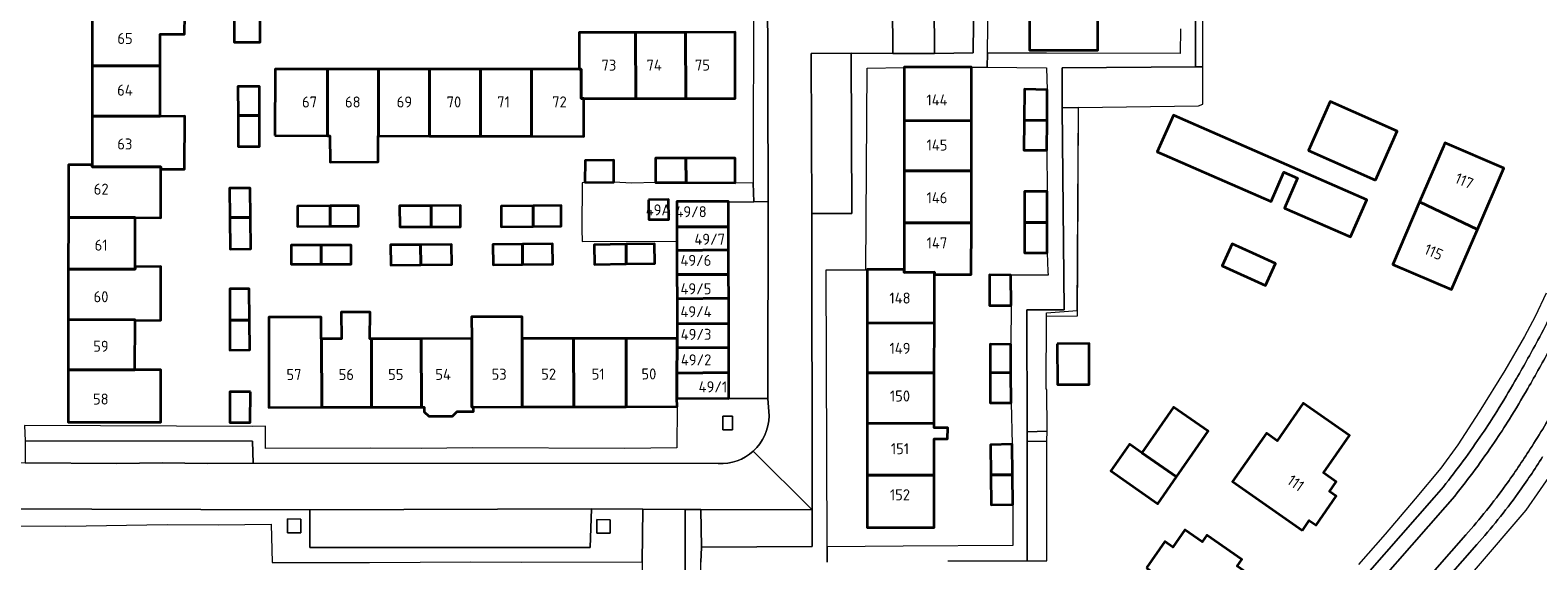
# Model space of a CAD drawing. Extents: x 150256 to 156914, y 461459 to 469481.
# Tile 450 of 656: x 154292 to 154476, y 466771 to 466836. Entities that reach past the tile are written whole.
import ezdxf
from ezdxf.enums import TextEntityAlignment as Align

# ---------------------------------------------------------------- set-up
doc = ezdxf.new("R2010")
doc.units = 0
doc.header["$LTSCALE"] = 0.75
for name, color, linetype, lineweight in [('B-RO-GR-BEPLANTING_CULTUUR_BODEMBEDEKKER-GV', 251, 'CONTINUOUS', 18), ('B-RO-GR-BEPLANTING_CULTUUR_HEESTERS-GV', 251, 'CONTINUOUS', 18), ('B-RO-GR-GROENVOORZIENING-GV', 251, 'CONTINUOUS', 18), ('B-RO-IE-TERREINAFSCHEIDING_KUNSTMATIG_HEKWERK-G', 251, 'IE-TERREINAFSCHEIDING-KUNSTMATIG', 18), ('B-RO-OG-BEBOUWING-GV', 6, 'CONTINUOUS', 35), ('B-RO-OG-BEBOUWING-T18', 1, 'CONTINUOUS', 18), ('B-RO-VH-VERHARDING_ASFALT-GV', 251, 'CONTINUOUS', 18), ('B-RO-VH-VERHARDING_BETONSTRAATSTEEN-GV', 251, 'CONTINUOUS', 18), ('B-RO-VH-VERHARDING_TEGEL-GV', 251, 'CONTINUOUS', 18)]:
    doc.layers.add(name, color=color, linetype=linetype, lineweight=lineweight)
doc.styles.add('NLCS-ISO-M200-T18', font='NLCS-ISO.ttf', dxfattribs={"height": 360})
doc.linetypes.add('IE-TERREINAFSCHEIDING-KUNSTMATIG', pattern='A,4,[82,NLCS.SHX,S=0.75,R=90,X=0,Y=0],4,-2', length=10)

msp = doc.modelspace()

# ---------------------------------------------------------------- linework, layer by layer
at = {"layer": 'B-RO-GR-BEPLANTING_CULTUUR_BODEMBEDEKKER-GV'}
for points in [[(154434.197, 466831.646), (154417.921, 466831.527), (154417.934, 466826.661), (154419.934, 466826.69), (154434.567, 466826.902), (154435.113, 466827.104), (154435.115, 466831.646)], [(154419.835, 466808.062), (154419.934, 466826.69), (154417.934, 466826.661), (154418.155, 466801.962), (154413.604, 466801.975), (154413.638, 466787.06), (154416.084, 466787.129), (154416.06, 466792.243), (154415.976, 466792.254), (154416.021, 466801.194), (154419.798, 466801.21)], [(154416.043, 466771.298), (154416.072, 466785.927), (154413.637, 466785.859), (154413.656, 466771.294)]]:
    msp.add_lwpolyline(points, close=True, dxfattribs=at)
at = {"layer": 'B-RO-GR-BEPLANTING_CULTUUR_HEESTERS-GV'}
for points in [[(154434.197, 466831.646), (154435.115, 466831.646), (154435.123, 466845.34), (154434.404, 466845.347), (154434.488, 466853.359), (154434.407, 466855.245), (154434.434, 466856.926), (154434.676, 466857.289), (154435.132, 466857.292), (154439.463, 466857.319), (154440.955, 466857.209), (154440.841, 466867.005), (154440.51, 466869.458), (154440.506, 466868.343), (154440.551, 466858.002), (154434.18, 466857.925)], [(154402.257, 466845.621), (154402.314, 466833.282), (154407.049, 466833.368), (154407.221, 466848.122), (154402.245, 466848.063)]]:
    msp.add_lwpolyline(points, close=True, dxfattribs=at)
at = {"layer": 'B-RO-GR-GROENVOORZIENING-GV'}
for points in [[(154376.461, 466788.965), (154376.461, 466787.288), (154377.669, 466787.286), (154377.658, 466788.954)], [(154323.269, 466776.403), (154323.269, 466774.725), (154324.9, 466774.725), (154324.9, 466776.379)], [(154361.084, 466776.334), (154361.084, 466774.656), (154362.716, 466774.656), (154362.716, 466776.31)]]:
    msp.add_lwpolyline(points, close=True, dxfattribs=at)
at = {"layer": 'B-RO-IE-TERREINAFSCHEIDING_KUNSTMATIG_HEKWERK-G'}
for points in [[(154416.023, 466801.595), (154419.744, 466801.865), (154419.934, 466826.69), (154434.567, 466826.902), (154435.113, 466827.104), (154435.129, 466856.873)], [(154416.084, 466787.129), (154416.06, 466792.243), (154415.976, 466792.254), (154416.021, 466801.194)], [(154416.021, 466801.194), (154416.023, 466801.595)], [(154416.072, 466785.927), (154416.072, 466785.971), (154416.084, 466787.128), (154416.084, 466787.129)], [(154416.043, 466771.298), (154416.072, 466785.927)]]:
    msp.add_lwpolyline(points, dxfattribs=at)
at = {"layer": 'B-RO-OG-BEBOUWING-GV'}
for points in [[(154413.925, 466840.11), (154413.926, 466833.67), (154422.288, 466833.682), (154422.278, 466840.074)], [(154299.441, 466837.997), (154299.43, 466831.79), (154307.724, 466831.782), (154307.731, 466835.655), (154310.721, 466835.65), (154310.726, 466837.991), (154307.733, 466837.997)], [(154316.767, 466837.98), (154316.769, 466834.677), (154319.956, 466834.672), (154319.96, 466836.665), (154319.962, 466837.974)], [(154359.474, 466827.777), (154365.831, 466827.779), (154365.814, 466835.864), (154358.902, 466835.862), (154358.904, 466831.365), (154359.174, 466831.365), (154359.176, 466827.777)], [(154371.932, 466827.782), (154371.892, 466835.866), (154365.814, 466835.864), (154365.831, 466827.779)], [(154371.892, 466835.866), (154371.932, 466827.782), (154377.983, 466827.784), (154377.981, 466835.868)], [(154299.418, 466825.633), (154307.712, 466825.617), (154307.724, 466831.782), (154299.43, 466831.79)], [(154321.753, 466823.245), (154328.153, 466823.23), (154328.172, 466831.355), (154321.772, 466831.353)], [(154328.172, 466831.355), (154328.153, 466823.23), (154328.468, 466823.229), (154328.494, 466819.991), (154334.381, 466820.038), (154334.356, 466823.215), (154334.384, 466823.215), (154334.403, 466831.357)], [(154340.634, 466831.359), (154334.403, 466831.357), (154334.384, 466823.215), (154340.615, 466823.2)], [(154346.845, 466823.186), (154346.865, 466831.361), (154340.634, 466831.359), (154340.615, 466823.2)], [(154346.865, 466831.361), (154346.845, 466823.186), (154353.076, 466823.171), (154353.095, 466831.363)], [(154359.474, 466827.777), (154359.176, 466827.777), (154359.174, 466831.365), (154358.904, 466831.365), (154353.095, 466831.363), (154353.076, 466823.171), (154359.476, 466823.156)], [(154398.636, 466825.06), (154406.849, 466825.09), (154406.856, 466831.613), (154398.637, 466831.595), (154398.637, 466831.554)], [(154317.239, 466825.689), (154319.852, 466825.721), (154319.847, 466829.236), (154317.233, 466829.231)], [(154413.295, 466825.114), (154416.079, 466825.124), (154416.106, 466828.859), (154413.329, 466828.905)], [(154456.211, 466817.824), (154458.852, 466823.808), (154450.672, 466827.406), (154448.028, 466821.435)], [(154307.712, 466825.617), (154299.418, 466825.633), (154299.407, 466819.668), (154299.407, 466819.444), (154307.828, 466819.431), (154307.827, 466819.151), (154310.72, 466819.145), (154310.733, 466825.611), (154307.712, 466825.582)], [(154319.852, 466825.721), (154317.239, 466825.689), (154317.245, 466821.916), (154319.858, 466821.92)], [(154398.635, 466818.947), (154406.841, 466818.94), (154406.849, 466825.09), (154398.636, 466825.06)], [(154416.079, 466825.124), (154413.295, 466825.114), (154413.263, 466821.486), (154416.053, 466821.453)], [(154434.598, 466819.066), (154443.444, 466815.197), (154445.005, 466818.764), (154446.687, 466818.028), (154445.099, 466814.399), (154453.174, 466810.866), (154455.162, 466815.411), (154432.356, 466825.388), (154431.509, 466825.759), (154429.548, 466821.276), (154430.395, 466820.905)], [(154461.594, 466815.142), (154468.651, 466811.762), (154471.881, 466819.279), (154464.697, 466822.365), (154464.51, 466821.93)], [(154296.518, 466813.246), (154304.686, 466813.223), (154307.815, 466813.218), (154307.827, 466819.151), (154307.828, 466819.431), (154299.407, 466819.444), (154299.407, 466819.668), (154296.53, 466819.674)], [(154359.63, 466817.525), (154363.168, 466817.541), (154363.15, 466820.232), (154359.641, 466820.227)], [(154371.982, 466817.518), (154371.967, 466820.508), (154368.225, 466820.507), (154368.242, 466817.535)], [(154371.967, 466820.508), (154371.982, 466817.518), (154377.988, 466817.492), (154377.959, 466820.509)], [(154406.841, 466818.94), (154398.635, 466818.947), (154398.634, 466812.574), (154406.834, 466812.603)], [(154318.751, 466813.233), (154318.718, 466816.836), (154316.205, 466816.813), (154316.238, 466813.229)], [(154413.335, 466812.626), (154416.098, 466812.636), (154416.109, 466816.412), (154413.337, 466816.422)], [(154328.482, 466814.664), (154324.487, 466814.637), (154324.504, 466812.14), (154328.481, 466812.167)], [(154328.481, 466812.167), (154331.969, 466812.19), (154331.952, 466814.687), (154328.482, 466814.664)], [(154340.845, 466814.684), (154336.986, 466814.677), (154336.991, 466812.105), (154340.836, 466812.112)], [(154340.836, 466812.112), (154344.432, 466812.119), (154344.428, 466814.69), (154340.845, 466814.684)], [(154353.3, 466812.134), (154353.295, 466814.68), (154349.372, 466814.645), (154349.395, 466812.098)], [(154353.295, 466814.68), (154353.3, 466812.134), (154356.735, 466812.165), (154356.713, 466814.711)], [(154367.402, 466815.409), (154367.417, 466812.988), (154369.856, 466813.003), (154369.841, 466815.424)], [(154370.867, 466812.106), (154377.169, 466812.118), (154377.162, 466815.104), (154377.162, 466815.215), (154370.865, 466815.205)], [(154468.651, 466811.762), (154461.594, 466815.142), (154458.319, 466807.518), (154465.502, 466804.432)], [(154304.675, 466807.231), (154304.686, 466813.223), (154296.518, 466813.246), (154296.506, 466806.944), (154304.674, 466806.925)], [(154318.751, 466813.233), (154316.238, 466813.229), (154316.273, 466809.373), (154318.786, 466809.396)], [(154377.176, 466809.282), (154377.169, 466812.118), (154370.867, 466812.106), (154370.868, 466810.354), (154370.869, 466809.229)], [(154398.633, 466806.88), (154398.633, 466806.531), (154402.311, 466806.555), (154402.311, 466806.286), (154406.827, 466806.286), (154406.834, 466812.603), (154398.634, 466812.574)], [(154416.098, 466812.636), (154413.335, 466812.626), (154413.334, 466808.93), (154416.088, 466808.944)], [(154327.408, 466807.526), (154327.396, 466809.875), (154323.727, 466809.879), (154323.723, 466807.531)], [(154327.408, 466807.526), (154331.065, 466807.522), (154331.069, 466809.87), (154327.396, 466809.875)], [(154339.543, 466809.915), (154335.885, 466809.882), (154335.907, 466807.435), (154339.556, 466807.468)], [(154339.556, 466807.468), (154343.347, 466807.502), (154343.325, 466809.949), (154339.543, 466809.915)], [(154351.988, 466809.986), (154348.374, 466809.944), (154348.403, 466807.473), (154351.981, 466807.514)], [(154351.981, 466807.514), (154355.693, 466807.557), (154355.665, 466810.028), (154351.988, 466809.986)], [(154364.651, 466809.986), (154360.738, 466809.921), (154360.778, 466807.499), (154364.653, 466807.564)], [(154364.653, 466807.564), (154368.167, 466807.622), (154368.127, 466810.043), (154364.651, 466809.986)], [(154370.869, 466809.229), (154370.87, 466806.265), (154377.183, 466806.279), (154377.176, 466809.282)], [(154441.227, 466808.876), (154438.694, 466810.017), (154437.484, 466807.332), (154442.775, 466804.948), (154443.985, 466807.633)], [(154296.495, 466800.787), (154304.663, 466800.756), (154304.662, 466800.663), (154307.817, 466800.691), (154307.818, 466807.259), (154304.675, 466807.231), (154304.674, 466806.925), (154296.506, 466806.944)], [(154402.311, 466806.286), (154402.311, 466806.555), (154398.633, 466806.531), (154398.633, 466806.88), (154394.117, 466806.881), (154394.116, 466800.35), (154402.31, 466800.381)], [(154370.872, 466803.307), (154377.19, 466803.371), (154377.183, 466806.279), (154370.87, 466806.265)], [(154411.684, 466802.474), (154411.67, 466806.213), (154409.064, 466806.217), (154409.054, 466802.494)], [(154318.658, 466800.702), (154318.613, 466804.539), (154316.224, 466804.536), (154316.23, 466800.712)], [(154377.19, 466803.371), (154370.872, 466803.307), (154370.874, 466800.272), (154377.197, 466800.24)], [(154327.5, 466790.05), (154327.456, 466798.418), (154327.415, 466798.418), (154327.411, 466801.077), (154320.99, 466801.067), (154321.007, 466790.038)], [(154333.55, 466790.061), (154333.568, 466798.427), (154333.33, 466798.426), (154333.389, 466801.658), (154329.849, 466801.659), (154329.878, 466798.421), (154327.456, 466798.418), (154327.5, 466790.05)], [(154351.968, 466798.446), (154351.964, 466801.101), (154345.784, 466801.092), (154345.788, 466798.445), (154345.817, 466790.083), (154346.005, 466790.084), (154351.975, 466790.095)], [(154304.662, 466800.663), (154304.663, 466800.756), (154296.495, 466800.787), (154296.483, 466794.615), (154304.651, 466794.631)], [(154318.658, 466800.702), (154316.23, 466800.712), (154316.236, 466797.045), (154318.7, 466797.074)], [(154377.204, 466797.344), (154377.197, 466800.24), (154370.874, 466800.272), (154370.879, 466798.455), (154370.884, 466797.324)], [(154402.31, 466800.381), (154394.116, 466800.35), (154394.115, 466794.248), (154402.309, 466794.264)], [(154333.568, 466798.427), (154333.55, 466790.061), (154339.651, 466790.072), (154339.605, 466798.436)], [(154345.788, 466798.445), (154339.605, 466798.436), (154339.651, 466790.072), (154339.982, 466790.073), (154339.983, 466789.515), (154340.541, 466788.974), (154343.436, 466788.979), (154343.998, 466789.525), (154346.006, 466789.529), (154346.005, 466790.084), (154345.817, 466790.083)], [(154358.278, 466790.106), (154358.222, 466798.449), (154351.968, 466798.446), (154351.975, 466790.095)], [(154364.665, 466790.118), (154364.659, 466798.452), (154358.222, 466798.449), (154358.278, 466790.106)], [(154364.659, 466798.452), (154364.665, 466790.118), (154370.872, 466790.129), (154370.848, 466791.163), (154370.868, 466794.238), (154370.884, 466797.324), (154370.879, 466798.455)], [(154409.13, 466794.277), (154411.669, 466794.282), (154411.658, 466797.736), (154409.135, 466797.75)], [(154417.316, 466797.813), (154417.356, 466792.817), (154421.246, 466792.848), (154421.206, 466797.844)], [(154370.868, 466794.238), (154377.211, 466794.285), (154377.204, 466797.344), (154370.884, 466797.324)], [(154296.483, 466794.615), (154296.471, 466788.246), (154307.794, 466788.225), (154307.806, 466794.626), (154304.651, 466794.631)], [(154377.219, 466791.113), (154377.211, 466794.285), (154370.868, 466794.238), (154370.848, 466791.163)], [(154402.307, 466788.094), (154402.309, 466794.264), (154394.115, 466794.248), (154394.113, 466788.061)], [(154411.669, 466794.282), (154409.13, 466794.277), (154409.125, 466790.583), (154411.68, 466790.583)], [(154318.763, 466791.921), (154316.248, 466791.936), (154316.225, 466788.19), (154318.74, 466788.175)], [(154433.863, 466784.374), (154435.768, 466787.129), (154431.546, 466790.05), (154427.669, 466784.493), (154431.903, 466781.539)], [(154447.289, 466775.016), (154448.123, 466776.212), (154448.95, 466775.635), (154451.422, 466779.181), (154450.594, 466779.758), (154451.419, 466780.942), (154449.852, 466782.034), (154453.036, 466786.603), (154447.374, 466790.55), (154444.18, 466785.967), (154442.877, 466786.875), (154438.756, 466780.964)], [(154394.113, 466788.061), (154394.112, 466781.757), (154402.306, 466781.772), (154402.307, 466786.193), (154403.938, 466786.193), (154403.939, 466787.531), (154402.307, 466787.531), (154402.307, 466788.094)], [(154409.222, 466781.785), (154411.859, 466781.79), (154411.835, 466785.525), (154409.179, 466785.474)], [(154431.903, 466781.539), (154427.669, 466784.493), (154426.145, 466785.556), (154423.86, 466782.281), (154429.618, 466778.264)], [(154402.306, 466781.772), (154394.112, 466781.757), (154394.111, 466775.359), (154402.305, 466775.357)], [(154411.859, 466781.79), (154409.222, 466781.785), (154409.265, 466778.134), (154411.883, 466778.159)], [(154428.222, 466770.427), (154429.218, 466769.735), (154428.779, 466769.103), (154429.949, 466768.289), (154428.131, 466765.672), (154433.333, 466762.058), (154435.151, 466764.675), (154438.492, 466762.354), (154439.18, 466763.343), (154439.996, 466762.775), (154442.771, 466766.769), (154441.947, 466767.341), (154442.623, 466768.315), (154439.306, 466770.619), (154439.881, 466771.447), (154435.585, 466774.432), (154435.015, 466773.611), (154432.911, 466775.074), (154431.45, 466772.972), (154430.465, 466773.656)]]:
    msp.add_lwpolyline(points, close=True, dxfattribs=at)
at = {"layer": 'B-RO-VH-VERHARDING_ASFALT-GV'}
for points in [[(154477.782, 466801.631, -0.0118417), (154476.042, 466798.236)], [(154476.042, 466798.236, -0.0075973), (154473.248, 466793.251)], [(154474.806, 466792.349, 0.007463), (154477.625, 466797.379)], [(154477.625, 466797.379, -0.007463), (154474.806, 466792.349)], [(154473.248, 466793.251, -0.0081217), (154471.032, 466789.557)], [(154472.562, 466788.609, 0.0080214), (154474.806, 466792.349)], [(154474.806, 466792.349, -0.0080214), (154472.562, 466788.609)], [(154478.522, 466790.571, -0.0107267), (154475.108, 466784.956)], [(154475.108, 466784.956, 0.0107267), (154478.522, 466790.571)], [(154471.032, 466789.557, -0.0110113), (154469.252, 466786.809)], [(154470.743, 466785.8, 0.0108615), (154472.562, 466788.609)], [(154472.562, 466788.609, -0.0108615), (154470.743, 466785.8)], [(154469.252, 466786.809, -0.0102139), (154466.938, 466783.524)], [(154468.389, 466782.459, 0.0103238), (154470.743, 466785.8)], [(154470.743, 466785.8, -0.0103238), (154468.389, 466782.459)], [(154475.108, 466784.956, -0.0136104), (154472.136, 466780.57)], [(154472.136, 466780.57, 0.0136104), (154475.108, 466784.956)], [(154466.938, 466783.524, -0.0101045), (154464.498, 466780.331)], [(154473.599, 466779.521, 0.0137757), (154476.625, 466783.988)], [(154465.885, 466779.183, 0.0103803), (154468.389, 466782.459)], [(154468.389, 466782.459, -0.0103803), (154465.885, 466779.183)], [(154472.136, 466780.57, -0.0143695), (154469.77, 466777.455)], [(154469.77, 466777.455, 0.0143695), (154472.136, 466780.57)], [(154471.173, 466776.327, 0.0142604), (154473.599, 466779.521)], [(154469.77, 466777.455, -0.0142676), (154467.23, 466774.466)], [(154467.23, 466774.466, 0.0142676), (154469.77, 466777.455)], [(154468.576, 466773.27, 0.014142), (154471.173, 466776.327)]]:
    msp.add_lwpolyline(points, format="xyb", dxfattribs=at)
for points in [[(154464.498, 466780.331), (154463.363, 466779.011), (154451.442, 466765.426), (154438.648, 466750.85), (154432.145, 466743.443), (154425.682, 466736.081), (154418.103, 466727.421), (154415.905, 466724.913), (154416.931, 466724.036), (154417.273, 466723.743), (154419.458, 466726.236), (154427.036, 466734.895), (154433.498, 466742.255), (154440.001, 466749.663), (154452.795, 466764.239), (154464.722, 466777.831), (154465.885, 466779.183)], [(154465.885, 466779.183), (154464.722, 466777.831), (154452.795, 466764.239), (154440.001, 466749.663), (154433.498, 466742.255), (154427.036, 466734.895), (154419.458, 466726.236), (154417.273, 466723.743), (154420.389, 466721.078), (154422.4, 466723.373), (154430.349, 466732.435), (154436.582, 466739.549), (154443.21, 466747.114), (154456.154, 466761.845), (154467.23, 466774.466)], [(154467.23, 466774.466), (154456.154, 466761.845), (154443.21, 466747.114), (154436.582, 466739.549), (154430.349, 466732.435), (154422.4, 466723.373), (154420.389, 466721.078), (154420.736, 466720.781), (154421.757, 466719.907), (154423.753, 466722.186), (154431.703, 466731.249), (154437.936, 466738.363), (154444.563, 466745.927), (154457.507, 466760.658), (154468.576, 466773.27)]]:
    msp.add_lwpolyline(points, dxfattribs=at)
at = {"layer": 'B-RO-VH-VERHARDING_BETONSTRAATSTEEN-GV'}
for points in [[(154380.186, 466784.699), (154387.388, 466777.519), (154387.342, 466813.737), (154387.256, 466833.301), (154392.16, 466833.31), (154397.256, 466833.296), (154397.139, 466845.683), (154397.117, 466848.002), (154402.245, 466848.063), (154407.221, 466848.122), (154407.184, 466861.509), (154407.14, 466877.336)], [(154399.518, 466858.147), (154398.825, 466858.101), (154376.295, 466858.087), (154376.434, 466847.723), (154371.54, 466847.741), (154371.631, 466843.501), (154381.91, 466843.492), (154381.997, 466815.209), (154381.967, 466791.136), (154382.114, 466788.991)], [(154375.918, 466783.163), (154319.072, 466783.225), (154313.532, 466783.167), (154307.954, 466783.256), (154302.434, 466783.198), (154291.246, 466783.266), (154289.407, 466783.226), (154284.62, 466783.198), (154284.629, 466793.238), (154284.683, 466795.634), (154284.691, 466800.381), (154284.549, 466802.776), (154284.651, 466805.127), (154284.603, 466807.723), (154284.705, 466810.07), (154284.709, 466812.47), (154284.669, 466814.767), (154284.723, 466817.114), (154284.638, 466819.68), (154283.641, 466819.758), (154279.131, 466818.861), (154278.323, 466818.865), (154278.247, 466811.4)], [(154278.247, 466811.4), (154278.478, 466777.545), (154285.451, 466777.394), (154286.005, 466777.639), (154326.012, 466777.531), (154360.407, 466777.631), (154366.679, 466777.604), (154371.851, 466777.581), (154373.798, 466777.573), (154387.388, 466777.519), (154380.186, 466784.699)]]:
    msp.add_lwpolyline(points, dxfattribs=at)
msp.add_lwpolyline([(154377.19, 466803.371), (154377.197, 466800.24), (154377.204, 466797.344), (154377.211, 466794.285), (154377.219, 466791.113), (154381.967, 466791.136), (154381.997, 466815.209), (154380.243, 466815.171), (154377.162, 466815.104), (154377.169, 466812.118), (154377.176, 466809.282), (154377.183, 466806.279)], close=True, dxfattribs=at)
for points in [[(154382.114, 466788.991, -0.2077681), (154380.186, 466784.699)], [(154380.186, 466784.699, -0.1995785), (154375.918, 466783.163)]]:
    msp.add_lwpolyline(points, format="xyb", dxfattribs=at)
at = {"layer": 'B-RO-VH-VERHARDING_TEGEL-GV'}
for points in [[(154403.956, 466771.28), (154413.656, 466771.294), (154413.637, 466785.859), (154413.638, 466787.06), (154413.604, 466801.975), (154418.155, 466801.962), (154417.934, 466826.661), (154417.921, 466831.527), (154434.197, 466831.646), (154434.18, 466857.925)], [(154407.221, 466848.122), (154407.049, 466833.368), (154402.314, 466833.282), (154397.256, 466833.296), (154392.16, 466833.31), (154392.24, 466813.721), (154387.342, 466813.737), (154387.388, 466777.519), (154387.385, 466773.024), (154373.847, 466772.979), (154373.764, 466771.108)], [(154380.231, 466841.655), (154380.195, 466817.431), (154380.243, 466815.171), (154381.997, 466815.209), (154381.91, 466843.492)], [(154389.213, 466771.126), (154389.201, 466773.008), (154389.103, 466806.867), (154393.93, 466806.862), (154394.107, 466831.488), (154398.637, 466831.554), (154398.637, 466831.595), (154406.856, 466831.613), (154408.785, 466831.592), (154408.804, 466833.337), (154408.874, 466840.132)], [(154432.402, 466836.284), (154432.348, 466833.287), (154416.003, 466833.322), (154408.804, 466833.337), (154408.785, 466831.592), (154415.998, 466831.514), (154416.106, 466828.859), (154416.079, 466825.124), (154416.053, 466821.453), (154416.109, 466816.412), (154416.098, 466812.636), (154416.088, 466808.944), (154416.174, 466806.647), (154416.232, 466806.199), (154411.67, 466806.213), (154411.684, 466802.474), (154411.658, 466797.736), (154411.669, 466794.282), (154411.68, 466790.583), (154411.835, 466785.525), (154411.859, 466781.79), (154411.883, 466778.159), (154411.887, 466773.151), (154398.509, 466773.067), (154389.201, 466773.008), (154389.213, 466771.126)], [(154477.078, 466804.002), (154475.696, 466801.148), (154474.413, 466798.695), (154471.993, 466794.538), (154468.879, 466789.479), (154466.259, 466785.471), (154464.181, 466782.614), (154461.062, 466778.854), (154457.397, 466774.542), (154454.127, 466770.83)], [(154382.114, 466788.991), (154381.967, 466791.136), (154377.219, 466791.113), (154370.848, 466791.163), (154370.872, 466790.129), (154370.861, 466785.085), (154364.493, 466785.011), (154345.884, 466785.097), (154339.616, 466785.024), (154333.396, 466785.052), (154320.61, 466785.002), (154320.612, 466787.732), (154319.016, 466787.718), (154291.152, 466787.823), (154291.238, 466785.963)], [(154291.238, 466785.963), (154319.014, 466785.918), (154319.072, 466783.225), (154375.918, 466783.163)], [(154468.576, 466773.27), (154457.507, 466760.658), (154444.563, 466745.927), (154437.936, 466738.363), (154431.703, 466731.249), (154423.753, 466722.186), (154421.757, 466719.907), (154418.288, 466715.948), (154418.298, 466715.946), (154416.323, 466713.687), (154417.967, 466712.238), (154428.589, 466724.297), (154439.705, 466736.803), (154442.409, 466739.844), (154449.12, 466747.544), (154450.49, 466749.434), (154455.938, 466755.652), (154474.607, 466777.463), (154478.118, 466782.524)], [(154451.442, 466765.426), (154463.363, 466779.011), (154464.498, 466780.331)], [(154289.843, 466775.561), (154296.212, 466775.536), (154308.597, 466775.728), (154314.867, 466775.7), (154321.284, 466775.776), (154321.423, 466771.084), (154333.314, 466771.066), (154345.702, 466771.159), (154351.921, 466771.13), (154366.598, 466771.167), (154366.679, 466777.604), (154360.407, 466777.631), (154360.259, 466772.933), (154326.013, 466772.936), (154326.012, 466777.531), (154286.005, 466777.639)]]:
    msp.add_lwpolyline(points, dxfattribs=at)
for points in [[(154397.256, 466833.296), (154402.314, 466833.282), (154402.257, 466845.621), (154397.139, 466845.683)], [(154392.16, 466833.31), (154387.256, 466833.301), (154387.342, 466813.737), (154392.24, 466813.721)], [(154368.242, 466817.535), (154365.368, 466817.441), (154363.168, 466817.541), (154359.63, 466817.525), (154359.297, 466817.472), (154359.256, 466811.828), (154359.274, 466810.315), (154370.727, 466810.354), (154370.868, 466810.354), (154370.867, 466812.106), (154370.865, 466815.205), (154377.162, 466815.215), (154377.162, 466815.104), (154380.243, 466815.171), (154380.195, 466817.431), (154377.988, 466817.492), (154371.982, 466817.518)], [(154367.402, 466815.409), (154369.841, 466815.424), (154369.856, 466813.003), (154367.417, 466812.988)], [(154376.461, 466788.965), (154377.658, 466788.954), (154377.669, 466787.286), (154376.461, 466787.288)], [(154416.084, 466787.129), (154413.638, 466787.06), (154413.637, 466785.859), (154416.072, 466785.927), (154416.072, 466785.971), (154416.084, 466787.128)], [(154319.072, 466783.225), (154319.014, 466785.918), (154291.238, 466785.963), (154291.246, 466783.266), (154302.434, 466783.198), (154307.954, 466783.256), (154313.532, 466783.167)], [(154360.407, 466777.631), (154326.012, 466777.531), (154326.013, 466772.936), (154360.259, 466772.933)], [(154361.283, 466736.016), (154361.282, 466731.314), (154361.282, 466731.23), (154361.387, 466731.187), (154371.825, 466727.443), (154371.851, 466777.513), (154371.851, 466777.581), (154366.679, 466777.604), (154366.598, 466771.167), (154366.572, 466744.939), (154366.585, 466743.185), (154361.292, 466743.145)], [(154371.825, 466727.443), (154373.681, 466726.813), (154373.649, 466730.358), (154373.744, 466733.71), (154373.726, 466739.752), (154373.559, 466745.645), (154373.764, 466771.108), (154373.847, 466772.979), (154373.798, 466777.573), (154371.851, 466777.581), (154371.851, 466777.513)], [(154387.385, 466773.024), (154387.388, 466777.519), (154373.798, 466777.573), (154373.847, 466772.979)], [(154323.269, 466776.403), (154324.9, 466776.379), (154324.9, 466774.725), (154323.269, 466774.725)], [(154361.084, 466776.334), (154362.716, 466776.31), (154362.716, 466774.656), (154361.084, 466774.656)]]:
    msp.add_lwpolyline(points, close=True, dxfattribs=at)
for points in [[(154476.042, 466798.236, 0.0118417), (154477.782, 466801.631)], [(154473.248, 466793.251, 0.0075973), (154476.042, 466798.236)], [(154471.032, 466789.557, 0.0081217), (154473.248, 466793.251)], [(154380.186, 466784.699, 0.2077681), (154382.114, 466788.991)], [(154469.252, 466786.809, 0.0110113), (154471.032, 466789.557)], [(154466.938, 466783.524, 0.0102139), (154469.252, 466786.809)], [(154375.918, 466783.163, 0.1995785), (154380.186, 466784.699)], [(154464.498, 466780.331, 0.0101045), (154466.938, 466783.524)], [(154476.625, 466783.988, -0.0137757), (154473.599, 466779.521)], [(154473.599, 466779.521, -0.0142604), (154471.173, 466776.327)], [(154471.173, 466776.327, -0.014142), (154468.576, 466773.27)]]:
    msp.add_lwpolyline(points, format="xyb", dxfattribs=at)

# ---------------------------------------------------------------- texts
at = {"layer": 'B-RO-OG-BEBOUWING-T18', "style": 'NLCS-ISO-M200-T18'}
for s, rotation, p in [('65', 359.9, (154303.436, 466835.116)), ('64', 359.9, (154303.424, 466828.807)), ('144', 0.1, (154402.637, 466827.604)), ('63', 359.9, (154303.412, 466822.226)), ('117', 336.7, (154467.052, 466817.713)), ('62', 359.9, (154300.524, 466816.707)), ('49A', 0.4, (154368.59, 466814.17)), ('49/8', 0.1, (154372.588, 466813.951)), ('61', 359.9, (154300.512, 466809.866)), ('49/7', 0.1, (154374.868, 466810.588)), ('49/6', 0.1, (154373.179, 466808.004)), ('115', 336.7, (154463.322, 466809.031)), ('49/5', 0.1, (154373.187, 466804.535)), ('60', 359.9, (154300.5, 466803.557)), ('49/4', 0.1, (154373.194, 466801.735)), ('49/3', 0.1, (154373.2, 466798.965)), ('59', 359.9, (154300.489, 466797.507)), ('49/2', 0.1, (154373.207, 466795.845)), ('57', 0.1, (154324.073, 466794.044)), ('56', 0.1, (154330.468, 466794.055)), ('55', 0.1, (154336.518, 466794.066)), ('54', 0.1, (154342.298, 466794.077)), ('53', 0.1, (154349.137, 466794.089)), ('52', 0.1, (154355.188, 466794.101)), ('51', 0.1, (154361.237, 466794.112)), ('50', 0.1, (154367.436, 466794.123)), ('58', 359.9, (154300.476, 466791.061)), ('49/1', 359.6, (154375.26, 466792.55)), ('111', 324.8, (154446.463, 466780.793))]:
    msp.add_text(s, height=1.35, rotation=rotation, dxfattribs=at).set_placement(p, align=Align.MIDDLE)
for s, p in [('73', (154362.55, 466831.863)), ('74', (154368.081, 466831.865)), ('75', (154373.982, 466831.867)), ('67', (154325.981, 466827.355)), ('68', (154331.26, 466827.356)), ('69', (154337.57, 466827.358)), ('70', (154343.621, 466827.36)), ('71', (154349.671, 466827.362)), ('72', (154356.511, 466827.364)), ('145', (154402.636, 466822.1)), ('146', (154402.634, 466815.66)), ('147', (154402.634, 466810.14)), ('148', (154398.116, 466803.4)), ('149', (154398.115, 466797.26)), ('150', (154398.114, 466791.429)), ('151', (154398.113, 466784.99)), ('152', (154398.112, 466779.358))]:
    msp.add_text(s, height=1.35, dxfattribs=at).set_placement(p, align=Align.MIDDLE)

doc.saveas('drawing.dxf')
